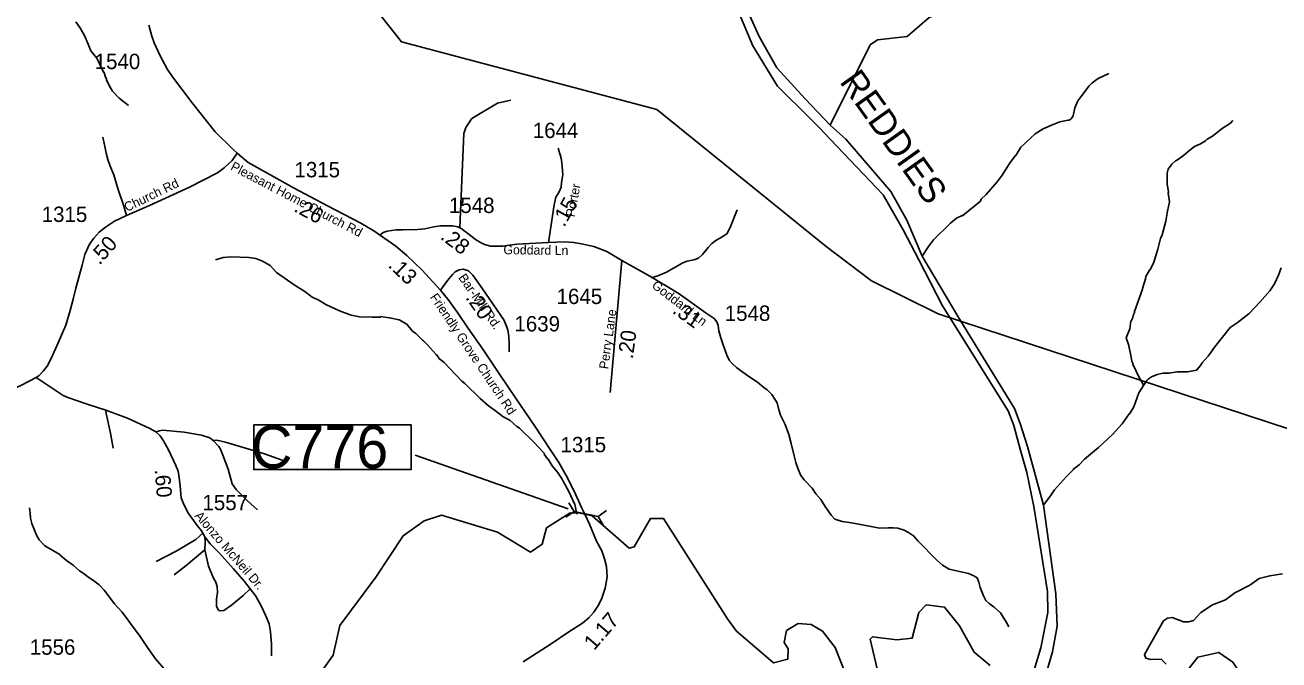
# Model space of a CAD drawing. Extents: x 1248089 to 1457196, y 820910 to 988753.
# Drawn here: x 1340713 to 1350937, y 902795 to 907969 of the extents above; entities that cross this region are included whole.
import ezdxf

# ---------------------------------------------------------------- set-up
doc = ezdxf.new("R2010")
doc.units = 0
for name, color, linetype in [('Exist Hydrographic Creek Single Shore', 7, 'Continuous'), ('Exist Hydrographic Misc Water Feature', 7, 'Continuous'), ('Exist Hydrographic River Shore', 7, 'Continuous'), ('Exist Hydrographic River Shore Label', 7, 'Continuous'), ('Exist Road Non-System Type 51', 7, 'Continuous'), ('Exist Road Secondary Structure Culvert CELL', 7, 'Continuous'), ('Exist Road Secondary Type 51 Attributed', 7, 'Continuous'), ('Exist Road Secondary Type 51 Label', 7, 'Continuous'), ('Exist Utilities Electrical Transmission Line', 7, 'Continuous'), ('Prop GRAU CAT1 Cell', 7, 'Continuous'), ('Prop Guardrail Anchor Unit CELL', 7, 'Continuous'), ('Prop Lane Lines', 7, 'Continuous')]:
    doc.layers.add(name, color=color, linetype=linetype)

msp = doc.modelspace()

# ---------------------------------------------------------------- linework, layer by layer
at = {"layer": 'Exist Hydrographic Creek Single Shore'}
for points in [[(1344564, 903837), (1344835, 903674), (1344929, 903737), (1344965, 903871), (1345159, 903994), (1345241, 903990), (1345277, 903983), (1345337, 903969), (1345640, 903706), (1345680, 903715), (1345812, 903946), (1345920, 903946), (1346441, 903129), (1346514, 903029), (1346817, 902770), (1346934, 902801), (1346936, 902886), (1346904, 902936), (1346923, 903034), (1347016, 903091), (1347124, 903083), (1347215, 903028), (1347320, 902895), (1347407, 902676)], [(1343138, 902710), (1343224, 902833), (1343280, 903074), (1343572, 903469), (1343796, 903806), (1343966, 903927), (1344108, 903974), (1344564, 903837)], [(1347672, 902676), (1347604, 902963), (1347623, 902984), (1347822, 902957), (1347947, 902971), (1348002, 903180), (1348061, 903244), (1348211, 903225), (1348333, 903071), (1348453, 902859), (1348584, 902748)]]:
    msp.add_lwpolyline(points, dxfattribs=at)
at = {"layer": 'Exist Hydrographic Misc Water Feature'}
for points in [[(1347277, 907153), (1347603, 907807), (1347663, 907848), (1347905, 907876), (1348084, 908030), (1348361, 908133), (1348658, 908383), (1348870, 908514), (1348986, 908714), (1349052, 908825), (1349137, 908925), (1349356, 909003), (1349520, 909265), (1349716, 909445), (1350037, 909656), (1350277, 909927), (1350347, 910073), (1350384, 910230), (1350373, 910522), (1350272, 910826), (1350276, 911016), (1350404, 911165)], [(1341557, 907312), (1341480, 907374), (1341425, 907431), (1341408, 907456), (1341377, 907520), (1341377, 907528), (1341366, 907553), (1341357, 907583), (1341351, 907585), (1341297, 907698), (1341250, 907759), (1341226, 907812), (1341197, 907885), (1341159, 907949), (1341126, 907994)], [(1349549, 907578), (1349545, 907572), (1349464, 907532), (1349415, 907497), (1349391, 907473), (1349323, 907383), (1349297, 907350), (1349273, 907294), (1349259, 907228), (1349244, 907205), (1349227, 907193), (1349218, 907195), (1349150, 907179), (1349082, 907154), (1349015, 907124), (1348950, 907083), (1348834, 906974), (1348792, 906907), (1348788, 906905), (1348747, 906848), (1348681, 906746), (1348639, 906691), (1348551, 906589), (1348510, 906550), (1348504, 906534), (1348361, 906417), (1348355, 906417), (1348307, 906394), (1348260, 906355), (1348121, 906218), (1348080, 906163), (1348028, 906086)], [(1350561, 907191), (1350542, 907169), (1350475, 907125), (1350396, 907064), (1350353, 907039), (1350339, 907026), (1350298, 907001), (1350250, 906978), (1350210, 906948), (1350160, 906906), (1350111, 906871), (1350093, 906861), (1350063, 906834), (1350034, 906795), (1350025, 906763), (1350025, 906675), (1350038, 906607), (1350035, 906600), (1350045, 906527), (1350029, 906453), (1350016, 906371), (1349986, 906260), (1349973, 906228), (1349951, 906141), (1349917, 906037), (1349888, 905974), (1349881, 905970), (1349850, 905915), (1349851, 905909), (1349824, 905823), (1349824, 905815), (1349760, 905633), (1349760, 905625), (1349751, 905609), (1349747, 905585), (1349739, 905569), (1349736, 905557), (1349730, 905558), (1349721, 905494), (1349691, 905419), (1349714, 905358), (1349713, 905352), (1349728, 905290), (1349732, 905262), (1349739, 905229), (1349747, 905213), (1349747, 905205), (1349800, 905092), (1349812, 905076), (1349834, 905030)], [(1342265, 906056), (1342329, 906075), (1342393, 906079), (1342537, 906074), (1342593, 906065), (1342649, 906045), (1342712, 906010), (1342763, 905953), (1342916, 905845), (1342993, 905796), (1343054, 905750), (1343102, 905729), (1343164, 905692), (1343276, 905639), (1343371, 905605), (1343439, 905591), (1343543, 905587), (1343613, 905589), (1343611, 905593), (1343685, 905583), (1343762, 905566), (1343825, 905530), (1343872, 905475), (1343898, 905455), (1343954, 905400), (1343962, 905395), (1343992, 905365), (1344066, 905283), (1344083, 905261), (1344083, 905255), (1344127, 905222), (1344275, 905066), (1344299, 905048), (1344424, 904925), (1344493, 904865), (1344550, 904826), (1344608, 904779), (1344668, 904745), (1344723, 904698), (1344745, 904684), (1344862, 904569), (1344944, 904483), (1344948, 904477), (1344946, 904471), (1344973, 904434), (1344979, 904432), (1345012, 904377), (1345055, 904324), (1345093, 904267), (1345103, 904245), (1345147, 904166), (1345195, 904061), (1345202, 904037), (1345206, 904007), (1345213, 903983)], [(1350955, 905991), (1350935, 905930), (1350901, 905859), (1350864, 905804), (1350782, 905710), (1350694, 905618), (1350598, 905542), (1350541, 905503), (1350405, 905334), (1350397, 905318), (1350360, 905271), (1350311, 905216), (1350298, 905193), (1350266, 905157), (1350193, 905143), (1350107, 905142), (1350041, 905131), (1350033, 905133), (1349993, 905132), (1349945, 905121), (1349898, 905102), (1349874, 905086), (1349860, 905071), (1349834, 905030)], [(1349834, 905030), (1349795, 904972), (1349755, 904857), (1349722, 904802), (1349716, 904800), (1349660, 904719), (1349580, 904633), (1349467, 904526), (1349353, 904430), (1349309, 904384), (1349264, 904352), (1349259, 904344), (1349206, 904290), (1349108, 904180), (1349079, 904140), (1349018, 904057)], [(1340748, 904035), (1340755, 903991), (1340755, 903975), (1340758, 903967), (1340758, 903951), (1340769, 903906), (1340805, 903811), (1340828, 903773), (1340875, 903724), (1340996, 903653), (1340998, 903648), (1341049, 903605), (1341104, 903567), (1341157, 903521), (1341194, 903497), (1341224, 903472), (1341263, 903447), (1341316, 903406), (1341357, 903363), (1341443, 903251), (1341502, 903187), (1341538, 903141), (1341571, 903090), (1341651, 902986), (1341711, 902895), (1341777, 902803), (1341866, 902701)]]:
    msp.add_lwpolyline(points, dxfattribs=at)
at = {"layer": 'Exist Hydrographic River Shore'}
for points in [[(1347277, 907153), (1347074, 907368), (1346843, 907621), (1346700, 907877), (1346542, 908226), (1346340, 908822), (1346263, 908936), (1346241, 909037), (1346165, 909053), (1346121, 909040), (1346072, 909006), (1346029, 908957), (1346001, 908889), (1345971, 908806), (1345949, 908695), (1345977, 908643), (1345866, 908489), (1345504, 908426), (1345429, 908357)], [(1347200, 907123), (1347117, 907205), (1346849, 907470), (1346647, 907800), (1346447, 908281), (1346272, 908806), (1346245, 908862), (1346217, 908905), (1346196, 908979), (1346189, 908979), (1346094, 908948), (1346081, 908896), (1346051, 908855), (1346020, 908803), (1346011, 908766), (1346014, 908603), (1345931, 908486), (1345792, 908391), (1345632, 908338), (1345539, 908263), (1345503, 908249)], [(1349038, 902683), (1349092, 902860), (1349129, 903070), (1349119, 903333), (1349018, 904057), (1348886, 904534), (1348827, 904722), (1348781, 904845), (1348323, 905591), (1348028, 906086), (1347902, 906378), (1347772, 906612), (1347406, 907039), (1347277, 907153)], [(1348914, 902625), (1348995, 902893), (1349053, 903180), (1349049, 903351), (1348938, 904046), (1348882, 904321), (1348827, 904512), (1348775, 904706), (1348729, 904826), (1348193, 905681), (1348000, 906055), (1347874, 906301), (1347711, 906584), (1347227, 907094), (1347200, 907123)], [(1351419, 901476), (1350561, 902776), (1350447, 902855), (1350276, 902818), (1350155, 902661), (1350150, 902469), (1350277, 902259), (1350772, 901715), (1350865, 901552), (1351028, 901180)]]:
    msp.add_lwpolyline(points, dxfattribs=at)
at = {"layer": 'Exist Road Non-System Type 51'}
for points in [[(1344674, 907358), (1344564, 907331), (1344357, 907206), (1344306, 907135), (1344290, 907085), (1344259, 906318)], [(1341540, 906416), (1341518, 906492), (1341469, 906636), (1341435, 906747), (1341406, 906818), (1341388, 906873), (1341374, 906926), (1341364, 906979), (1341347, 907054)], [(1345819, 905910), (1345872, 905926), (1345943, 905954), (1346076, 906032), (1346112, 906045), (1346165, 906055), (1346204, 906068), (1346238, 906100), (1346284, 906156), (1346312, 906188), (1346346, 906213), (1346397, 906243), (1346436, 906266), (1346463, 906318), (1346520, 906463)], [(1346763, 904996), (1346802, 904959), (1346828, 904920), (1346845, 904890), (1346859, 904832), (1346872, 904788), (1346912, 904712), (1346940, 904633), (1346961, 904559), (1346985, 904458), (1346997, 904404), (1347017, 904349), (1347040, 904297), (1347065, 904263), (1347132, 904194), (1347161, 904149), (1347203, 904103), (1347236, 904046), (1347285, 903973), (1347316, 903942), (1347375, 903923), (1347451, 903911), (1347626, 903878), (1347680, 903869), (1347751, 903870), (1347793, 903870), (1347829, 903869), (1347882, 903853), (1347917, 903833), (1347958, 903807), (1347996, 903762), (1348147, 903608), (1348193, 903566), (1348249, 903535), (1348407, 903498), (1348449, 903481), (1348476, 903463), (1348489, 903429), (1348500, 903384), (1348528, 903318), (1348546, 903278), (1348574, 903253), (1348616, 903224), (1348667, 903179), (1348715, 903100), (1348734, 903064)], [(1341370, 904830), (1341374, 904803), (1341409, 904642), (1341431, 904520)], [(1341778, 904653), (1341810, 904662), (1341834, 904668), (1342010, 904650), (1342152, 904626), (1342218, 904605), (1342247, 904582)], [(1342247, 904582), (1342277, 904585), (1342348, 904570), (1342664, 904475), (1342848, 904409)], [(1342247, 904582), (1342292, 904534), (1342307, 904513), (1342325, 904463), (1342369, 904350), (1342402, 904231), (1342435, 904183), (1342527, 904091), (1342607, 904019)], [(1341781, 903598), (1341944, 903681), (1342031, 903732), (1342105, 903777), (1342163, 903827)], [(1342179, 903797), (1342182, 903753), (1342179, 903693)], [(1342179, 903693), (1342027, 903563), (1341929, 903488)], [(1342179, 903693), (1342209, 903559), (1342248, 903461), (1342268, 903429), (1342280, 903393), (1342283, 903345), (1342274, 903289), (1342274, 903229), (1342289, 903200), (1342301, 903194), (1342334, 903197), (1342396, 903241), (1342491, 903319), (1342549, 903374)], [(1350966, 903495), (1350864, 903480), (1350777, 903458), (1350699, 903405), (1350579, 903340), (1350501, 903284), (1350396, 903244), (1350300, 903182), (1350241, 903117), (1350201, 903105), (1350160, 903105), (1350067, 903139), (1350030, 903136), (1349996, 903114), (1349841, 902838), (1349851, 902810), (1349891, 902798), (1349978, 902801), (1350018, 902760)]]:
    msp.add_lwpolyline(points, dxfattribs=at)
at = {"layer": 'Exist Road Secondary Structure Culvert CELL'}
for p, q in [((1345122, 903958), (1345191, 904005)), ((1345148, 904076), (1345191, 904005)), ((1345385, 903963), (1345191, 904005)), ((1345454, 904011), (1345385, 903963)), ((1345428, 903892), (1345385, 903963))]:
    msp.add_line(p, q, dxfattribs=at)
at = {"layer": 'Exist Road Secondary Type 51 Attributed'}
for points in [[(1342441, 906924), (1342407, 906958), (1342262, 907099), (1342075, 907336), (1341914, 907547), (1341873, 907608), (1341813, 907717), (1341765, 907823), (1341747, 907879), (1341723, 907969)], [(1344982, 906197), (1345028, 906504), (1345040, 906565), (1345069, 906610), (1345083, 906648), (1345087, 906684), (1345099, 906751), (1345089, 906846), (1345083, 906885), (1345059, 906965)], [(1340803, 905095), (1340828, 905112), (1340859, 905147), (1340894, 905190), (1340926, 905250), (1340982, 905378), (1341046, 905522), (1341079, 905642), (1341106, 905736), (1341127, 905824), (1341178, 906013), (1341199, 906099), (1341238, 906182), (1341273, 906233), (1341316, 906281), (1341368, 906322), (1341441, 906370), (1341540, 906416), (1341727, 906499), (1342054, 906649), (1342283, 906765), (1342335, 906804), (1342400, 906866), (1342441, 906924)], [(1342441, 906924), (1342533, 906850), (1342723, 906743), (1342901, 906642), (1343179, 906495), (1343450, 906355), (1343556, 906293), (1343610, 906253)], [(1343602, 906255), (1343633, 906277), (1343665, 906290), (1343736, 906299), (1343794, 906301), (1343913, 906303), (1343972, 906309), (1344046, 906325), (1344101, 906333), (1344199, 906333), (1344241, 906325), (1344270, 906311), (1344333, 906263), (1344386, 906220), (1344426, 906196), (1344459, 906180), (1344507, 906168), (1344550, 906166), (1344608, 906166), (1344663, 906175), (1344724, 906184), (1344982, 906197)], [(1343610, 906253), (1343735, 906166), (1343826, 906092), (1343952, 905972), (1344039, 905876), (1344100, 905809)], [(1344982, 906197), (1345115, 906201), (1345185, 906197), (1345249, 906186), (1345352, 906164), (1345456, 906122), (1345579, 906049)], [(1345579, 906049), (1345484, 904973)], [(1345579, 906049), (1345806, 905923), (1345888, 905873), (1345936, 905845), (1346046, 905779), (1346266, 905622), (1346332, 905576), (1346353, 905550), (1346364, 905520), (1346371, 905478), (1346386, 905421), (1346404, 905362), (1346434, 905278), (1346454, 905237), (1346480, 905210), (1346518, 905176), (1346616, 905105), (1346684, 905057), (1346737, 905015), (1346763, 904996)], [(1344100, 905809), (1344158, 905888), (1344198, 905936), (1344221, 905958), (1344253, 905974), (1344286, 905978), (1344328, 905965), (1344365, 905931), (1344442, 905819), (1344618, 905566), (1344637, 905521), (1344650, 905485), (1344658, 905430), (1344659, 905366), (1344659, 905306)], [(1344100, 905809), (1344159, 905736), (1344239, 905625), (1344322, 905502), (1344445, 905326), (1344575, 905132), (1344718, 904923), (1344869, 904701), (1345001, 904502), (1345065, 904403), (1345124, 904297), (1345191, 904169), (1345252, 904031), (1345277, 903983), (1345316, 903900), (1345372, 903763), (1345415, 903683), (1345437, 903619), (1345455, 903557), (1345460, 903472), (1345442, 903378), (1345415, 903297), (1345388, 903241), (1345350, 903183), (1345311, 903138), (1345257, 903093), (1345148, 903023), (1345002, 902925), (1344774, 902779)], [(1339546, 904285), (1339657, 904394), (1339734, 904473), (1339812, 904551), (1339886, 904617), (1339958, 904662), (1340039, 904714), (1340101, 904746), (1340170, 904783), (1340312, 904851), (1340502, 904950), (1340683, 905033), (1340803, 905095)], [(1340803, 905095), (1340868, 905052), (1341024, 904950), (1341062, 904933), (1341220, 904880), (1341370, 904830), (1341548, 904764), (1341729, 904682), (1341778, 904653), (1341815, 904620), (1341842, 904581), (1341881, 904507), (1341942, 904379), (1341960, 904333), (1341969, 904282), (1341977, 904210), (1341985, 904115), (1342003, 904074), (1342039, 903996), (1342117, 903889), (1342152, 903847), (1342163, 903827), (1342179, 903797), (1342222, 903742), (1342298, 903664), (1342410, 903540), (1342502, 903435), (1342549, 903374), (1342593, 903313), (1342641, 903230), (1342674, 903158), (1342702, 903088), (1342715, 903023), (1342723, 902922), (1342721, 902828)]]:
    msp.add_lwpolyline(points, dxfattribs=at)
at = {"layer": 'Exist Utilities Electrical Transmission Line'}
msp.add_lwpolyline([(1341746, 910405), (1343782, 907832), (1345865, 907282), (1347245, 906165), (1347614, 905885), (1348159, 905614), (1351032, 904672)], dxfattribs=at)
at = {"layer": 'Prop Guardrail Anchor Unit CELL'}
msp.add_line((1345140, 904025), (1343894, 904462), dxfattribs=at)
msp.add_lwpolyline([(1342578, 904711), (1343860, 904711), (1343860, 904346), (1342578, 904346)], close=True, dxfattribs=at)

# ---------------------------------------------------------------- texts
at = {"layer": 'Exist Hydrographic River Shore Label'}
msp.add_text('REDDIES', height=210, rotation=305.4681, dxfattribs=at).set_placement((1347349, 907507))
at = {"layer": 'Exist Road Secondary Type 51 Label'}
for s, rotation, p in [('Pleasant Home Church Rd', 332.3235, (1342382, 906793)), ('Church Rd', 25.9112, (1341543, 906445)), ('Porter', 79.3593, (1345193, 906400)), ('Goddard Ln', 359.3557, (1344613, 906101)), ('Bar-Mill Rd.', 304.8489, (1344242, 905910)), ('Goddard Ln', 322.5782, (1345817, 905834)), ('Friendly Grove Church Rd', 303.8711, (1344011, 905751)), ('Perry Lane', 81.8771, (1345467, 905161)), ('Alonzo McNeil Dr.', 310.8329, (1342090, 903966))]:
    msp.add_text(s, height=75, rotation=rotation, dxfattribs=at).set_placement(p)
at = {"layer": 'Prop GRAU CAT1 Cell'}
for s, rotation, p in [('.15', 60.7866, (1345109, 906316)), ('.26', 332.0639, (1342897, 906454)), ('.50', 48.6747, (1341320, 906007)), ('.28', 322.5741, (1344092, 906231)), ('.13', 316.4653, (1343667, 906003)), ('.20', 304.8245, (1344300, 905747)), ('.31', 324.1166, (1345984, 905628)), ('.20', 82.2105, (1345668, 905243)), ('.60', 274.6633, (1341769, 904345)), ('1.17', 49.4212, (1345353, 902866))]:
    msp.add_text(s, height=125, rotation=rotation, dxfattribs=at).set_placement(p)
at = {"layer": 'Prop Guardrail Anchor Unit CELL'}
msp.add_text('C776', height=350, dxfattribs=at).set_placement((1342555, 904356))
at = {"layer": 'Prop Lane Lines'}
for s, p in [('1540', (1341280, 907610)), ('1644', (1344853, 907048)), ('1315', (1342909, 906728)), ('1548', (1344169, 906437)), ('1315', (1340848, 906364)), ('1645', (1345047, 905695)), ('1548', (1346418, 905558)), ('1639', (1344703, 905472)), ('1315', (1345079, 904487)), ('1557', (1342159, 904015)), ('1556', (1340751, 902837))]:
    msp.add_text(s, height=125, dxfattribs=at).set_placement(p)

doc.saveas('drawing.dxf')
